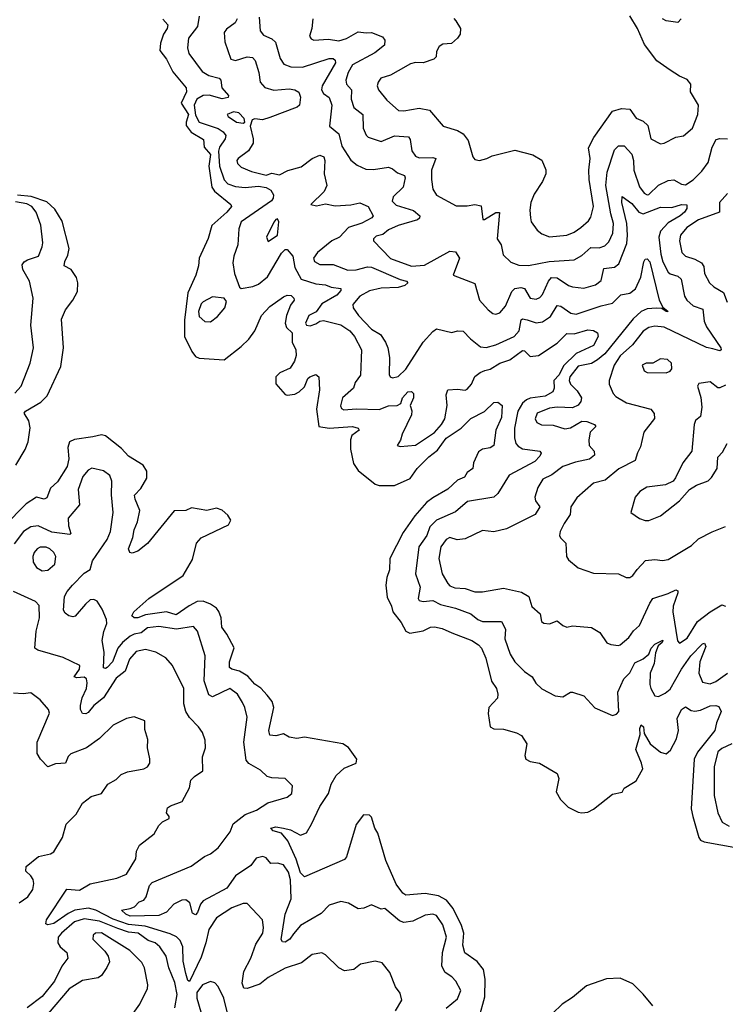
# Model space of a CAD drawing. Extents: x 1268547 to 1425625, y 515768 to 616754.
# Tile 267 of 507: x 1386647 to 1390334, y 530674 to 535821. Entities that reach past the tile are written whole.
import ezdxf

# ---------------------------------------------------------------- set-up
doc = ezdxf.new("R2010")
doc.units = 0

msp = doc.modelspace()

# ---------------------------------------------------------------- linework, layer by layer
at = {"layer": '0CON10XD'}
for points in [[(1387395, 535823.3), (1387420.6, 535795), (1387417.5, 535775), (1387398.5, 535745), (1387382.2, 535697.8), (1387379.5, 535660.5), (1387413.8, 535615), (1387448.2, 535548.2), (1387517.3, 535465), (1387518.8, 535445), (1387491.7, 535385), (1387528.6, 535325), (1387516.8, 535285), (1387517.6, 535267.6), (1387542.5, 535232.5), (1387607.5, 535195), (1387611.8, 535155), (1387645, 535116.4), (1387635.8, 535055), (1387651.9, 534945), (1387664.9, 534924.9), (1387750.6, 534855), (1387753.3, 534845), (1387728.7, 534815), (1387651.3, 534745), (1387632.1, 534677.9), (1387585.3, 534575), (1387582, 534535), (1387566.8, 534485), (1387526.4, 534393.6), (1387508.9, 534251.1), (1387509.1, 534165), (1387546.2, 534086.2), (1387565, 534060), (1387585, 534051.4), (1387715, 534043.8), (1387805, 534112.2), (1387845, 534150.6), (1387876.5, 534195), (1387910, 534275), (1387955, 534321.1), (1388025, 534371.9), (1388045, 534380.8), (1388065, 534379.4), (1388080, 534365), (1388081.9, 534355), (1388061.9, 534328.1), (1388041.2, 534275), (1388033.6, 534235), (1388041.6, 534211.6), (1388070.1, 534185), (1388070, 534135), (1388090.5, 534095), (1388091.6, 534065), (1388083.5, 534036.5), (1388060, 534000), (1388006.7, 533975), (1387985, 533953.3), (1387985, 533917.5), (1388035, 533862.5), (1388045, 533857.5), (1388085, 533863.3), (1388107.5, 533875), (1388135, 533902.5), (1388152.5, 533945), (1388162.5, 533955), (1388195, 533966.7), (1388210, 533955), (1388214.1, 533885.9), (1388197.7, 533785), (1388209.5, 533695), (1388265, 533686.1), (1388385.3, 533695.3), (1388415.6, 533685), (1388420.6, 533675), (1388383, 533647), (1388375.2, 533625), (1388375.6, 533575.6), (1388391.8, 533501.8), (1388414.8, 533464.8), (1388505, 533393.1), (1388525, 533385.2), (1388605, 533385.6), (1388687.6, 533422.4), (1388724.3, 533475), (1388784.9, 533535.1), (1388830.1, 533569.9), (1388875, 533634.2), (1388953.8, 533686.2), (1389005, 533735.5), (1389075, 533773.6), (1389125, 533820.3), (1389145, 533821.6), (1389167.3, 533805), (1389165, 533741.9), (1389134.2, 533675), (1389124.4, 533595), (1389105, 533583.8), (1389064.6, 533575.4), (1389045, 533562), (1389018, 533505), (1389014, 533475), (1388985.3, 533454.7), (1388970.6, 533429.4), (1388935, 533413.3), (1388885, 533367.6), (1388805, 533321.9), (1388773.2, 533296.8), (1388712.5, 533227.5), (1388650.1, 533139.9), (1388581.2, 533005), (1388579.4, 532945), (1388565.6, 532905), (1388560.6, 532865), (1388567.1, 532802.9), (1388590, 532755), (1388596.5, 532725), (1388640.4, 532670.4), (1388664.7, 532624.7), (1388685, 532613.3), (1388755, 532626.8), (1388794.4, 532645.6), (1388815, 532646.5), (1388855, 532638.7), (1388904.3, 532615.7), (1389008.9, 532575), (1389045, 532553.8), (1389060.3, 532535), (1389083.2, 532483.2), (1389112.4, 532362.4), (1389137.8, 532325), (1389145.6, 532295), (1389143.3, 532275), (1389097.8, 532225), (1389095.5, 532194.5), (1389104.6, 532124.6), (1389125, 532114.4), (1389175, 532111.5), (1389243.6, 532093.6), (1389268.9, 532078.9), (1389296.2, 532035), (1389285.8, 531975), (1389292, 531955), (1389313.8, 531943.8), (1389363.6, 531933.6), (1389455, 531881.2), (1389464.2, 531855), (1389450.8, 531785), (1389473.3, 531745), (1389512.5, 531705), (1389565, 531678.8), (1389585, 531674), (1389615, 531678.8), (1389645, 531694), (1389745, 531772), (1389795, 531782.5), (1389806.1, 531803.9), (1389855, 531832.5), (1389868, 531842), (1389902.2, 531905), (1389896.5, 531935), (1389865.6, 532005), (1389888.2, 532085), (1389886.9, 532115), (1389895, 532134.4), (1389906.5, 532125), (1389909.8, 532089.8), (1389941.8, 532035), (1389995, 531991.2), (1390025, 531983.4), (1390047.9, 532002.1), (1390078.1, 532061.9), (1390089, 532105), (1390082, 532168), (1390105, 532215.6), (1390125, 532228.1), (1390155, 532208.9), (1390175, 532205.4), (1390205, 532211.8), (1390255, 532233.9), (1390285, 532236.1), (1390300.3, 532230.3), (1390311.4, 532205), (1390287.1, 532145), (1390278.4, 532105), (1390188.1, 531991.9), (1390171.1, 531955), (1390155.7, 531695.7), (1390164.7, 531655), (1390194.7, 531545), (1390205, 531532), (1390223.8, 531523.8), (1390485, 531475.2)], [(1387585, 535840), (1387576.2, 535785), (1387529.7, 535725), (1387523.8, 535675), (1387530.5, 535645), (1387600.8, 535550.8), (1387635, 535528.7), (1387690, 535515), (1387698.3, 535505), (1387703.4, 535465), (1387738.1, 535425), (1387735.9, 535414.1), (1387705, 535407.8), (1387637.5, 535427.5), (1387605, 535424.8), (1387572.4, 535405), (1387558.8, 535375), (1387565, 535322.7), (1387585, 535285.7), (1387685, 535252.3), (1387710.3, 535235), (1387724.1, 535215), (1387721.5, 535198.5), (1387691.2, 535155), (1387685.2, 535134.8), (1387691, 535055), (1387715, 534983.8), (1387733.9, 534963.9), (1387775, 534949.2), (1387824.5, 534944.5), (1387895, 534951), (1387935, 534943.2), (1387959.9, 534929.9), (1387973.1, 534905), (1387972.2, 534887.8), (1387963.5, 534875), (1387803.8, 534765), (1387791.9, 534728.1), (1387787.3, 534645), (1387765.7, 534585), (1387760.1, 534550.1), (1387769.7, 534495), (1387795, 534423.3), (1387805, 534416.2), (1387865, 534426.2), (1387895, 534438.7), (1387942.5, 534477.5), (1388015, 534601.3), (1388035, 534620.5), (1388045, 534620.6), (1388073.8, 534585), (1388084.4, 534525), (1388118.1, 534465), (1388195, 534440), (1388245, 534435.2), (1388275, 534423.3), (1388325.7, 534415.7), (1388325.3, 534405), (1388305, 534381.2), (1388226.4, 534335), (1388196.4, 534293.6), (1388157.1, 534275), (1388140, 534235), (1388145, 534224.3), (1388165, 534221.5), (1388195, 534230.9), (1388215, 534245.7), (1388235, 534248.5), (1388325, 534226.8), (1388371.3, 534195), (1388396.7, 534165), (1388433.2, 534095), (1388427.4, 533962.6), (1388400.5, 533925), (1388391.4, 533895), (1388334.4, 533845), (1388323.2, 533803.2), (1388328.3, 533788.3), (1388340.8, 533780.8), (1388405, 533786.3), (1388525, 533783.1), (1388575, 533802.5), (1388620, 533805), (1388638.8, 533815), (1388647.5, 533845), (1388675, 533875.4), (1388695, 533878.1), (1388705, 533866.2), (1388704.5, 533845), (1388688, 533805), (1388696, 533776), (1388694.2, 533755), (1388645.7, 533655), (1388637.7, 533622.3), (1388620, 533595), (1388635, 533590), (1388715, 533597.1), (1388815, 533663.8), (1388851.3, 533705), (1388867.8, 533735), (1388881.2, 533805), (1388875, 533860), (1388884.5, 533885.5), (1388935, 533890), (1388975, 533884.5), (1388985, 533888.9), (1389007.3, 533915), (1389025, 533955.6), (1389052.5, 533977.5), (1389077.3, 533987.3), (1389105, 533994.7), (1389155, 534025.7), (1389207.7, 534042.3), (1389275, 534091.3), (1389285, 534089.5), (1389315, 534060), (1389357.8, 534065), (1389455, 534130.4), (1389505, 534180.4), (1389545, 534179.1), (1389615, 534200), (1389645, 534196.4), (1389666.9, 534185), (1389669.6, 534165), (1389645, 534118.5), (1389555, 534076.4), (1389488.8, 534011.2), (1389465.1, 533965), (1389437.8, 533935), (1389440.5, 533895), (1389432.7, 533875), (1389393.2, 533853.2), (1389315, 533842.4), (1389295, 533834.3), (1389275, 533816.2), (1389250.5, 533775), (1389233, 533685), (1389231.6, 533635), (1389239.4, 533605), (1389250.9, 533590.9), (1389275, 533578.1), (1389365.4, 533565.4), (1389372.2, 533555), (1389365, 533540), (1389338.3, 533511.7), (1389205, 533440.4), (1389145, 533344.4), (1389125, 533325.6), (1388987, 533303), (1388925, 533248.7), (1388825, 533205.3), (1388789.5, 533170.5), (1388773.7, 533125), (1388732.5, 533065), (1388715.7, 532925), (1388738.8, 532855), (1388730, 532795), (1388734.2, 532785), (1388755, 532780), (1388805, 532784.5), (1388845, 532763.1), (1388925, 532744.1), (1389004.4, 532714.4), (1389041.2, 532685), (1389065, 532675.5), (1389164.4, 532674.4), (1389184.6, 532635), (1389181.9, 532585), (1389209.1, 532505), (1389234.5, 532465), (1389285, 532414.2), (1389325, 532385.7), (1389343.4, 532353.4), (1389375, 532323.5), (1389445, 532287.1), (1389485, 532282), (1389524.4, 532305.6), (1389535, 532305.8), (1389595, 532286), (1389652.8, 532222.8), (1389745, 532183.3), (1389765, 532191.2), (1389777.5, 532205), (1389773.1, 532305), (1389804.1, 532375), (1389834.2, 532405.8), (1389861.8, 532458.2), (1389905, 532480.3), (1389933.5, 532505), (1389947.2, 532535), (1389965, 532556.1), (1390006.6, 532576.6), (1390004, 532565), (1389982.3, 532547.7), (1389968.7, 532511.3), (1389961.9, 532455), (1389941.1, 532405), (1389940, 532345), (1389944.1, 532324.1), (1389966.2, 532286.2), (1389985, 532283.3), (1390020.1, 532299.9), (1390045, 532320.9), (1390104.4, 532425.6), (1390153.7, 532496.3), (1390215, 532558.9), (1390225, 532562.4), (1390232, 532545), (1390201, 532465), (1390196.2, 532405), (1390215, 532357.3), (1390255, 532349), (1390285, 532360.7), (1390345, 532404.7)], [(1387782.7, 535825), (1387773.5, 535805), (1387728.3, 535771.7), (1387716, 535754)], [(1387898.6, 535835), (1387903.7, 535763.7), (1387921.2, 535741.2), (1387965, 535720.8), (1387984.2, 535704.2), (1388007.7, 535617.7), (1388028, 535588), (1388064, 535574), (1388125, 535573.3), (1388265, 535618.8), (1388285, 535618), (1388295, 535609.2), (1388296.8, 535595), (1388228.1, 535475), (1388224.8, 535454.8), (1388235, 535435.5), (1388265, 535413.8), (1388277.9, 535375), (1388265.6, 535265), (1388315.3, 535225), (1388330.2, 535160.2), (1388377.7, 535087.7), (1388410.8, 535060.8), (1388455, 535040.5), (1388495, 535038.8), (1388575, 535049.6), (1388595, 535042.2), (1388621.1, 535021.1), (1388657.3, 535007.3), (1388660.9, 534995), (1388650.8, 534945), (1388598.9, 534895), (1388592.6, 534872.6), (1388615, 534852.3), (1388705, 534823.6), (1388737.8, 534795), (1388736.1, 534783.9), (1388725.8, 534774.2), (1388624.2, 534745.8), (1388575, 534722.2), (1388545, 534698.4), (1388510.5, 534689.5), (1388495.7, 534675), (1388495.7, 534665), (1388585, 534572.5), (1388695, 534533.5), (1388761.8, 534538.2), (1388895, 534611.4), (1388925, 534608.1), (1388945.6, 534575), (1388911.2, 534485), (1389025, 534441.4), (1389050, 534355), (1389095, 534304), (1389120, 534285), (1389135, 534281.4), (1389155, 534289.2), (1389185, 534324.4), (1389219.3, 534400.7), (1389233.5, 534416.5), (1389265, 534421.6), (1389285, 534416.2), (1389314.4, 534365), (1389345, 534360.4), (1389365, 534369.6), (1389379.1, 534385), (1389409.5, 534455), (1389426.1, 534473.9), (1389455, 534470.9), (1389515, 534431.3), (1389535, 534424.6), (1389595, 534417.5), (1389655, 534434.5), (1389685, 534457.5), (1389699.7, 534520.3), (1389755, 534528), (1389778, 534545), (1389819.4, 534650.6), (1389823.2, 534695), (1389818.8, 534755), (1389793, 534865), (1389795, 534896.7), (1389845, 534860.2), (1389881.3, 534815), (1389905, 534806.2), (1389995, 534840.8), (1390055, 534838.8), (1390105.4, 534855.4), (1390132.7, 534852.7), (1390132.3, 534835), (1390120.7, 534815), (1390098, 534795), (1390035, 534758.5), (1389994.8, 534715.2), (1389986.5, 534685), (1389996.3, 534595), (1390007.8, 534555), (1390035, 534500.5), (1390045, 534492.2), (1390085, 534481.2), (1390103.2, 534465), (1390120, 534375), (1390132.7, 534355), (1390165.2, 534325.2), (1390217.1, 534307.1), (1390223.2, 534245), (1390236.3, 534215), (1390310.5, 534105), (1390312.5, 534095), (1390305, 534090), (1390268.9, 534101.1), (1390235, 534107.9), (1390015, 534213.3), (1389965, 534218.7), (1389935, 534211.3), (1389905, 534192.3), (1389848.1, 534121.9), (1389785, 534064.1), (1389752.4, 534015), (1389727.5, 533935), (1389727.8, 533915), (1389747.2, 533867.2), (1389761.7, 533851.7), (1389818.1, 533818.1), (1389945, 533785.6), (1389962, 533762), (1389963.6, 533736.4), (1389908.1, 533665), (1389891.3, 533588.7), (1389875, 533557.5), (1389863.5, 533516.5), (1389776.9, 533473.1), (1389706.4, 533413.6), (1389645, 533398.2), (1389558.5, 533321.5)], [(1388178, 535825), (1388174.3, 535775), (1388161.4, 535735), (1388170.5, 535720.5), (1388184.6, 535714.6), (1388260.6, 535719.4), (1388315, 535710.3), (1388355, 535723.3), (1388415, 535757.1), (1388457.4, 535752.6), (1388485, 535753.6), (1388542.2, 535732.2), (1388555.7, 535715), (1388552.6, 535687.4), (1388502.2, 535647.8), (1388385.9, 535585), (1388362.6, 535545), (1388351.9, 535505), (1388355.4, 535485), (1388380, 535455), (1388378.4, 535405), (1388392.4, 535362.4), (1388440.9, 535325), (1388441.8, 535255), (1388457.4, 535217.4), (1388467.5, 535207.5), (1388535, 535183.9), (1388605, 535214.7), (1388679.4, 535209.4), (1388687.9, 535195), (1388695.8, 535135), (1388715, 535108), (1388735, 535098.6), (1388805, 535100.2), (1388821.9, 535095), (1388798.4, 535035), (1388798.7, 534985), (1388805.4, 534935), (1388825, 534903.5), (1388928, 534848), (1388985, 534847.6), (1389025, 534855.4), (1389057.6, 534847.6), (1389066.4, 534776.4), (1389075, 534776), (1389135, 534812.9), (1389153.9, 534813.9), (1389141.1, 534675), (1389162.9, 534645), (1389172.4, 534592.4), (1389213.9, 534553.9), (1389255, 534537.9), (1389306.1, 534536.1), (1389412.7, 534557.3), (1389545, 534566.2), (1389585, 534588.2), (1389630.4, 534629.6), (1389675, 534627.7), (1389705, 534638.5), (1389725, 534660), (1389745.5, 534704.5), (1389750.4, 534755), (1389735.5, 534805.5), (1389709.7, 534955), (1389717.3, 535025), (1389755, 535140.8), (1389775, 535162.5), (1389805, 535162.2), (1389845, 535118.5), (1389854.3, 535084.3), (1389855.6, 535035), (1389885, 534947.8), (1389910, 534915), (1389925, 534905.5), (1389935, 534906.7), (1389984.3, 534955.7), (1390035, 534980.4), (1390065, 534984), (1390105, 534961.5), (1390125, 534958.7), (1390165.8, 534984.2), (1390211, 535029), (1390244.2, 535075), (1390265.2, 535154.8), (1390285.5, 535194.5), (1390305, 535200), (1390345, 535198.1)], [(1388915, 535828), (1388926.2, 535815), (1388950.8, 535775), (1388949.4, 535745), (1388935, 535724), (1388902.7, 535697.3), (1388857.3, 535692.7), (1388839.1, 535680.9), (1388824.2, 535655.8), (1388823, 535627), (1388811.2, 535615), (1388755, 535595.5), (1388715, 535596.8), (1388689.9, 535590.1), (1388624.1, 535554.1), (1388585, 535530.4), (1388533.8, 535516.2), (1388520, 535495), (1388515.6, 535475), (1388522.2, 535455), (1388565, 535401.1), (1388626.4, 535346.4), (1388654.5, 535344.5), (1388735, 535358.8), (1388787.5, 535347.5), (1388860, 535265), (1388935, 535241.5), (1388964.3, 535225), (1388989.8, 535189.8), (1389014.2, 535104.2), (1389025, 535090), (1389050, 535085), (1389087.5, 535095), (1389115, 535110), (1389235, 535140), (1389327.5, 535115), (1389375, 535086.7), (1389395.7, 535035.7), (1389395.6, 535015), (1389377.9, 534975), (1389335, 534908.5), (1389318.2, 534865), (1389312.1, 534825), (1389315.5, 534785), (1389320, 534765), (1389350.1, 534720.1), (1389375, 534700.9), (1389415, 534686.4)], [(1389415, 534686.4), (1389505, 534694.6), (1389545, 534711.3), (1389579.5, 534735), (1389619.9, 534770.1), (1389631.7, 534788.3), (1389645.3, 534845), (1389622.9, 534985), (1389620.7, 535035), (1389628.5, 535095), (1389619.1, 535150.9), (1389646.5, 535205), (1389745, 535342.5), (1389792.3, 535357.7), (1389835, 535353.3), (1389867.3, 535307.3), (1389905, 535291.5), (1389928.3, 535268.3), (1389945, 535198), (1389995, 535172.9), (1390015, 535175.8), (1390075, 535206.9), (1390115, 535214.3), (1390163.1, 535255), (1390190, 535325), (1390193.7, 535373.7), (1390152, 535445), (1390152.9, 535485), (1390135, 535509.2), (1390095, 535525.7), (1390045, 535557.1), (1389976.8, 535606.8), (1389910.8, 535690.8), (1389875.5, 535775), (1389835, 535840.9)], [(1390103.8, 535825), (1390085, 535806.7), (1390025, 535816), (1390005, 535825.8)], [(1387716, 535754), (1387719.1, 535705), (1387750, 535615), (1387775, 535607.7), (1387835, 535627.6), (1387863.1, 535623.1), (1387877.1, 535607.1), (1387897.3, 535545), (1387903.5, 535495), (1387927.3, 535467.3), (1387975, 535452.9), (1388055, 535460), (1388084.5, 535454.5), (1388105, 535442), (1388114.2, 535415.8), (1388109.2, 535375), (1388096.5, 535363.5), (1387955, 535309.4), (1387915, 535298.6), (1387875, 535303.6), (1387862.7, 535297.3), (1387852, 535265), (1387867.8, 535197.8), (1387867.5, 535175), (1387842.5, 535135), (1387788.6, 535095), (1387782.2, 535085), (1387785, 535070), (1387805, 535051.1), (1387858.1, 535028.1), (1387935, 535008.2), (1387965, 535018.5), (1388005, 535009.6), (1388047.6, 535032.4), (1388117.2, 535052.8), (1388175.6, 535095.6), (1388215, 535113.3), (1388236.7, 535105), (1388242.1, 535085), (1388237.2, 535015), (1388251.5, 534955), (1388237.7, 534922.3), (1388167.5, 534855), (1388197.5, 534847.5), (1388245, 534858.8), (1388295, 534847.8), (1388377.2, 534852.8), (1388425, 534864.3), (1388467.5, 534845), (1388494.5, 534795), (1388487.8, 534785), (1388435, 534757.4), (1388365.4, 534734.6), (1388317.3, 534685), (1388277.9, 534665), (1388202.5, 534605), (1388182.7, 534575), (1388187, 534557), (1388215, 534542.1), (1388285, 534542), (1388362.2, 534512.2), (1388405, 534513.8), (1388465, 534529), (1388485, 534527.4), (1388635, 534462.8), (1388668.1, 534455), (1388674.4, 534445), (1388658.9, 534431.1), (1388625, 534421.6), (1388535, 534418.3), (1388475, 534403), (1388423.8, 534375), (1388387.2, 534332.8), (1388390, 534315), (1388416.8, 534275), (1388485, 534202.9), (1388532.7, 534175), (1388558, 534135), (1388570.7, 534105), (1388579.6, 534055), (1388576.8, 533966.8), (1388583.3, 533953.3), (1388595, 533948.6), (1388625, 533955.5), (1388665.2, 533994.8), (1388755, 534134.6), (1388805, 534191.1), (1388825, 534205.6), (1388905, 534185.6), (1388935, 534194.2), (1388965, 534193.3), (1389003.3, 534153.3), (1389055, 534111.8), (1389085, 534107.3), (1389135, 534120.8), (1389231.2, 534165), (1389256.1, 534195), (1389267.8, 534252.2), (1389275, 534257.8), (1389298.7, 534251.3), (1389345, 534236.4), (1389378.3, 534241.7), (1389420.4, 534269.6), (1389455, 534327.5), (1389475, 534323.2), (1389527.5, 534287.5), (1389555, 534282.6), (1389685, 534325.3), (1389745, 534338.7), (1389787.3, 534382.7), (1389835, 534390.7), (1389865.4, 534415), (1389892.8, 534475), (1389907.9, 534555), (1389915, 534568.6), (1389925, 534571.1), (1389939.5, 534555), (1389987.5, 534355), (1390008, 534318), (1390035.8, 534295), (1390024, 534295), (1390002, 534312), (1389974, 534314), (1389925, 534309.6), (1389895, 534296.2), (1389853, 534257), (1389704.9, 534075.1), (1389666.3, 534043.7), (1389635, 534023.2), (1389565, 534010), (1389522.2, 533955), (1389518.6, 533935), (1389525, 533916.5), (1389560.1, 533880.1), (1389582.9, 533845), (1389579.1, 533825), (1389565, 533805.7), (1389535, 533792.9), (1389456.2, 533796.2), (1389415, 533790.3), (1389350.6, 533765), (1389340.5, 533735), (1389349.2, 533715), (1389373.4, 533703.4), (1389435, 533700.8), (1389495, 533682.9), (1389525, 533687.5), (1389585, 533722.7), (1389610.2, 533720.2), (1389651.2, 533705), (1389658, 533695), (1389628.5, 533665), (1389620.7, 533625), (1389623.1, 533595), (1389648, 533565), (1389650.4, 533545), (1389625, 533524.1), (1389551.7, 533508.3), (1389484.8, 533485.2), (1389427.8, 533442.2), (1389380.3, 533419.7), (1389354.5, 533375), (1389339.1, 533325), (1389341.9, 533305), (1389364, 533275), (1389340.6, 533235), (1389305, 533216.4), (1389191.1, 533158.9), (1389125, 533144.4), (1389065, 533151.5), (1388975, 533107.5), (1388932.3, 533102.3), (1388895, 533113.5), (1388875, 533103.8), (1388846.8, 533065), (1388837.5, 533005), (1388854, 532925), (1388884.2, 532874.2), (1388895, 532862.1), (1388920.5, 532850.5), (1388975, 532846.7), (1389025, 532829.7), (1389065, 532830.8), (1389175, 532850), (1389269.1, 532829.1), (1389306.5, 532805), (1389323.2, 532753.2), (1389366.2, 532715), (1389374.2, 532675), (1389385, 532666), (1389415, 532662.5), (1389455, 532678), (1389485, 532653.8), (1389505, 532645.8), (1389535, 532653.1), (1389635, 532644), (1389678, 532618), (1389715, 532564), (1389736.1, 532553.9), (1389775, 532550), (1389785, 532552.5), (1389829.1, 532590.9), (1389853.8, 532626.2), (1389885, 532654), (1389938.8, 532771.2), (1389955, 532794.5), (1390035, 532820.8), (1390075, 532841.1), (1390085, 532836), (1390085.5, 532825), (1390061.5, 532755), (1390059.3, 532725), (1390083.3, 532573.3), (1390095, 532561.4), (1390135, 532587.8), (1390189.2, 532675), (1390255, 532726.2), (1390315, 532761.8), (1390335.3, 532755.3)], [(1387815, 535281.1), (1387824.2, 535285.8), (1387820.9, 535305), (1387791.8, 535335), (1387765, 535340), (1387732, 535325), (1387735.7, 535315), (1387780.6, 535285), (1387815, 535281.1)], [(1386627, 533493), (1386675.9, 533574.1), (1386691, 533615), (1386702.7, 533687.3), (1386694.8, 533724.8), (1386670, 533765), (1386677.8, 533775), (1386757.7, 533822.3), (1386790, 533855), (1386862, 534008), (1386876.9, 534105), (1386865.6, 534255), (1386886.2, 534305), (1386925.2, 534354.8), (1386949.8, 534400.2), (1386951.2, 534445), (1386944.2, 534474.2), (1386916, 534516), (1386878.8, 534535), (1386883.6, 534556.4), (1386899, 534591), (1386905.4, 534625.4), (1386868.7, 534768.7), (1386831.1, 534831.1), (1386789, 534869), (1386706.6, 534896.6), (1386635, 534903.2)], [(1390345, 534912.9), (1390303.4, 534865), (1390302.7, 534815), (1390194.4, 534775.6), (1390132.7, 534735), (1390099.6, 534695), (1390094.7, 534665), (1390106.4, 534605), (1390125.3, 534585.3), (1390175, 534569.7), (1390209.4, 534549.4), (1390220.8, 534530.8), (1390224.7, 534494.7), (1390250.9, 534445), (1390274.2, 534424.2), (1390325, 534394.5), (1390344.1, 534345)], [(1386621.1, 533868.9), (1386655, 533905.5), (1386702.7, 534025), (1386719.7, 534105), (1386705.7, 534225), (1386717.3, 534365), (1386698.6, 534455), (1386664.3, 534515), (1386660.5, 534539.5), (1386671.2, 534555), (1386688, 534565), (1386745.7, 534585), (1386765, 534633.3), (1386767.5, 534655), (1386757.6, 534747.6), (1386733.3, 534815), (1386710.8, 534845), (1386685, 534858.3), (1386625, 534868.5)], [(1387945, 534662.5), (1387994, 534695), (1388001.4, 534765), (1387995, 534780), (1387985, 534777.1), (1387975, 534762), (1387936.7, 534685), (1387945, 534662.5)], [(1387645, 534241.1), (1387681.2, 534268.8), (1387718.2, 534315), (1387727.2, 534347.2), (1387715.5, 534365.5), (1387655, 534372.7), (1387605, 534346.7), (1387595.8, 534335), (1387581.6, 534295), (1387585, 534269.4), (1387615, 534242.8), (1387645, 534241.1)], [(1390025, 533974.4), (1390045.8, 533984.2), (1390053.9, 533996.1), (1390052, 534025), (1390032.5, 534045), (1389995, 534048.1), (1389955, 534025.8), (1389920, 534025), (1389898.8, 534015), (1389910, 533985), (1389925, 533976.2), (1390025, 533974.4)], [(1390335, 533910.6), (1390305, 533895.8), (1390295, 533897.1), (1390255, 533927.5), (1390195, 533920), (1390189.2, 533905), (1390205.5, 533845.5), (1390211.5, 533795), (1390203.6, 533746.4), (1390178.9, 533725), (1390170.6, 533705), (1390159.6, 533565), (1390112.1, 533505), (1390074.1, 533425.9), (1390060.7, 533409.3), (1390021.1, 533388.9), (1389923, 533377), (1389887.1, 533355), (1389862.9, 533325), (1389840, 533245), (1389885, 533214), (1389915, 533202.9), (1389935, 533203.5), (1389995, 533226.9), (1390093.8, 533306.2), (1390146.7, 533365), (1390182.6, 533387.4), (1390245, 533410.4), (1390261.4, 533428.6), (1390291.8, 533475), (1390295.5, 533534.5), (1390319.2, 533560.8), (1390343.1, 533605)], [(1389047.6, 530605), (1389077.2, 530712.8), (1389078.6, 530805), (1389070.3, 530855), (1389036.8, 530896.8), (1388973.3, 530943.3), (1388962.8, 530982.8), (1388968, 531045), (1388956, 531086), (1388911.2, 531175), (1388877.9, 531217.9), (1388835, 531241.5), (1388765, 531253.5), (1388664.8, 531244.8), (1388648.2, 531255), (1388615, 531301.8), (1388560.4, 531425), (1388518.2, 531568.2), (1388502.3, 531595), (1388485, 531652.5), (1388475, 531661.9), (1388444.2, 531665), (1388405, 531613.3), (1388355, 531445.5), (1388345, 531430.7), (1388135, 531340.9), (1388115, 531361.8), (1388092.6, 531432.6), (1388048.4, 531528.4), (1388015, 531568.5), (1387970.9, 531580.9), (1387960, 531595), (1387985, 531601.1), (1388026, 531595), (1388062.2, 531585), (1388115, 531558.5), (1388145, 531570), (1388172.5, 531615), (1388215, 531707.5), (1388260.4, 531775), (1388274, 531825), (1388300.4, 531869.6), (1388341.7, 531908.3), (1388405, 531933.8), (1388408.2, 531955), (1388365, 532016.4), (1388335, 532035.9), (1388135, 532070.3), (1388095, 532064), (1388055, 532070.8), (1388025, 532086.9), (1387985, 532077.7), (1387955, 532081.1), (1387948.5, 532105), (1387974.3, 532225), (1387966.6, 532256.6), (1387940.3, 532290.3), (1387906.7, 532326.7), (1387875, 532348), (1387839.2, 532389.2), (1387795.2, 532415.2), (1387755.3, 532425.3), (1387744.1, 532434.1), (1387742.8, 532465), (1387767, 532537), (1387729.4, 532609.4), (1387703.6, 532645), (1387699.5, 532695), (1387687.2, 532727.2), (1387675, 532744.7), (1387645, 532765.3), (1387605, 532781.3), (1387575, 532779.4), (1387532.3, 532757.7), (1387465, 532709.6), (1387415, 532726.3), (1387305, 532709.8), (1387264.1, 532694.1), (1387245, 532694), (1387233.4, 532705), (1387242.9, 532725), (1387321.2, 532795), (1387501.1, 532915), (1387550.5, 532999.5), (1387571.6, 533085), (1387595, 533112.6), (1387738.9, 533181.1), (1387749.8, 533205), (1387735, 533231.3), (1387705, 533257.3), (1387675, 533268), (1387625, 533256), (1387545, 533269.2), (1387515, 533255.8), (1387455, 533252.9), (1387315, 533083.5), (1387265, 533042.5), (1387235, 533032), (1387223.3, 533035), (1387216.2, 533055), (1387238.1, 533115), (1387245.4, 533155), (1387263.5, 533196.5), (1387275.3, 533255), (1387250, 533315), (1387247.9, 533335), (1387280.2, 533369.8), (1387311.4, 533425), (1387311.8, 533461.8), (1387292.4, 533492.4), (1387215, 533540), (1387179, 533579), (1387095.2, 533645.2), (1387075, 533650.3), (1387029.2, 533640.8), (1386932.8, 533627.2), (1386908.2, 533615), (1386898.7, 533585), (1386903.4, 533525), (1386895.3, 533485.3), (1386845, 533405.6), (1386807.5, 533372.5), (1386789.1, 533320.9), (1386775, 533313.8), (1386735, 533325.3), (1386680.6, 533289.4), (1386566.9, 533173.1)], [(1388875, 530653.8), (1388935, 530702), (1388952, 530745), (1388925.8, 530795), (1388905, 530818), (1388870.5, 530840.5), (1388852.5, 530872.5), (1388856.1, 530945), (1388877.5, 531025), (1388858.5, 531088.5), (1388825, 531137.5), (1388805, 531145.4), (1388765, 531139.1), (1388701.3, 531108.7), (1388655, 531100.9), (1388630.9, 531110.9), (1388555, 531173.8), (1388535, 531171.2), (1388485, 531194.4), (1388445, 531175.5), (1388415, 531172.7), (1388365, 531202.5), (1388325, 531210.8), (1388265, 531191.4), (1388222.2, 531147.8), (1388115, 531085.4), (1388078.2, 531041.8), (1388058.8, 531015), (1388035, 530998.5), (1388019.7, 530999.7), (1388013.1, 531013.1), (1388034.9, 531145.1), (1388065.4, 531224.6), (1388061.3, 531325), (1388051.6, 531365), (1388025, 531402.2), (1387995, 531412.4), (1387959.2, 531409.2), (1387935, 531439.5), (1387917.2, 531447.2), (1387882.5, 531437.5), (1387855, 531398.6), (1387775, 531345.6), (1387728.8, 531281.2), (1387606.3, 531215), (1387592.1, 531197.9), (1387576.7, 531153.3), (1387565, 531141.8), (1387550.2, 531150.2), (1387535.4, 531205), (1387515, 531219.3), (1387495, 531218.2), (1387452.4, 531197.6), (1387414.3, 531155), (1387375, 531138.6), (1387225, 531134.2), (1387202.1, 531145), (1387180, 531165), (1387225, 531174.6), (1387247, 531183), (1387271.2, 531208.8), (1387295, 531217.8), (1387307.2, 531235), (1387326, 531295), (1387339.5, 531310.5), (1387543.3, 531396.7), (1387613.5, 531446.5), (1387645, 531459.6), (1387685, 531491.8), (1387746.8, 531575), (1387762.9, 531617.1), (1387825, 531666.5), (1387885, 531688.9), (1387942.9, 531727.1), (1388045, 531757.1), (1388068.6, 531775), (1388072, 531815), (1388035, 531853.8), (1387965, 531856.9), (1387940, 531865), (1387905, 531897.1), (1387845, 531932.9), (1387830.9, 531950.9), (1387817.8, 532045), (1387836.1, 532175), (1387824.4, 532225), (1387811.1, 532251.1), (1387784.5, 532295), (1387745, 532324.5), (1387655, 532280.3), (1387635, 532290.8), (1387611.5, 532365), (1387616.7, 532495), (1387575.5, 532625), (1387555, 532648.1), (1387465.8, 532634.2), (1387375, 532649.7), (1387315, 532642.1), (1387281.2, 532615), (1387245, 532609.2), (1387225, 532598.1), (1387185.2, 532565), (1387159.7, 532535), (1387131.9, 532465), (1387105, 532434.6), (1387095, 532428.5), (1387085, 532432), (1387088.5, 532515), (1387078.9, 532575), (1387086.8, 532623.2), (1387102, 532665), (1387101.2, 532685), (1387079, 532739), (1387051.2, 532781.2), (1387035, 532789.6), (1387015, 532787.5), (1386990.9, 532765), (1386937.2, 532702.8), (1386925, 532699.2), (1386904, 532704), (1386885, 532718), (1386876.5, 532735), (1386881.1, 532805), (1386895, 532832.5), (1386924, 532865), (1386985, 532928.5), (1387015, 532946.7), (1387027.9, 532992.1), (1387105, 533104.4), (1387121.4, 533145), (1387135.3, 533245), (1387127.3, 533337.3), (1387128.7, 533408.7), (1387118.1, 533438.1), (1387085, 533462), (1387025, 533476.8), (1387005, 533466.1), (1386976.6, 533433.4), (1386953.5, 533365), (1386960, 533285), (1386900.6, 533215), (1386902.6, 533175), (1386914.2, 533135), (1386910, 533130), (1386815, 533142.3), (1386744.3, 533174.3), (1386705, 533170.3), (1386666.8, 533145), (1386619.2, 533080.8)], [(1389558.5, 533321.5), (1389526.9, 533275), (1389523.8, 533235), (1389492.3, 533187.7), (1389471.5, 533145), (1389468.1, 533125), (1389472.4, 533112.4), (1389500, 533085), (1389504.3, 533015), (1389515, 532998), (1389565, 532955.5), (1389645, 532927.1), (1389775, 532924.5), (1389815, 532905.6), (1389835, 532905.6), (1389851.4, 532915), (1389872.7, 532947.3), (1389916.2, 532993.8), (1389965, 533000), (1390005, 532993.1), (1390035, 533000), (1390157.7, 533072.3), (1390193.4, 533106.6), (1390265, 533144.2), (1390335, 533171.2)], [(1386765, 532940), (1386795, 532943.5), (1386831.5, 532975), (1386835.9, 533015), (1386826.5, 533035), (1386804.6, 533055), (1386785, 533063.1), (1386755, 533063.8), (1386739, 533055), (1386723.5, 533035), (1386716.4, 533015), (1386717.1, 532985), (1386735, 532957.3), (1386765, 532940)], [(1388610.2, 530639.8), (1388644.4, 530695), (1388635, 530732.5), (1388611.2, 530765), (1388580.7, 530840.7), (1388541.2, 530891.2), (1388505, 530898.6), (1388427.1, 530882.9), (1388393.8, 530856.2), (1388345, 530848.7), (1388314.4, 530865), (1388245, 530933.1), (1388225, 530942.5), (1388175, 530934.3), (1388119.7, 530890.3), (1388035, 530862.5), (1387945, 530814), (1387901.2, 530778.8), (1387835, 530755.6), (1387818.3, 530758.3), (1387810.4, 530785), (1387818.7, 530845), (1387855.3, 530915), (1387881.8, 530988.2), (1387916.8, 531045), (1387921.5, 531075), (1387915.6, 531115), (1387835, 531201.1), (1387815, 531200), (1387755, 531177.7), (1387675, 531125.8), (1387634.8, 531065.2), (1387619.8, 530995), (1387595, 530920), (1387535, 530793.6), (1387525, 530798.9), (1387515.6, 530835), (1387501.3, 530898.7), (1387499.7, 530975), (1387485, 531006.9), (1387465.8, 531025.8), (1387432.8, 531042.8), (1387302.8, 531082.8), (1387215, 531091.6), (1387135, 531119.6), (1387045, 531166.7), (1387006.7, 531176.7), (1386935, 531165.2), (1386901.1, 531148.9), (1386825, 531096.4), (1386795, 531090), (1386784.4, 531095), (1386788.2, 531115), (1386894.1, 531275.9), (1386959.9, 531270.1), (1387015, 531303.5), (1387155, 531333.3), (1387205, 531354.5), (1387254.5, 531435), (1387256.9, 531475), (1387272.5, 531505), (1387350, 531565), (1387375, 531608.8), (1387392.9, 531627.1), (1387428.8, 531645), (1387428.8, 531655), (1387414, 531675), (1387419.7, 531700.3), (1387435, 531711.9), (1387495.5, 531734.5), (1387534.4, 531805), (1387541.4, 531845), (1387560, 531865), (1387604, 531895), (1387603.2, 531966.8), (1387618.1, 532015), (1387615.6, 532055), (1387601.9, 532095), (1387582.2, 532125), (1387535, 532173.3), (1387515.4, 532205), (1387505.4, 532245), (1387504.6, 532325), (1387446.3, 532445), (1387410, 532485), (1387358.9, 532515), (1387305, 532528.2), (1387255, 532517.3), (1387221.2, 532478.8), (1387198.2, 532415), (1387151.6, 532378.4), (1387084.6, 532275.4), (1387034.2, 532235), (1387005, 532199.1), (1386992.2, 532192.2), (1386975, 532194.4), (1386965.3, 532215), (1386965.8, 532235.8), (1386974.5, 532275.5), (1386996, 532325), (1387000.4, 532355), (1386995.6, 532375.6), (1386985, 532383.2), (1386945, 532380.4), (1386932.5, 532385), (1386958.9, 532425), (1386961.4, 532445), (1386875, 532486.5), (1386741.2, 532525), (1386726.7, 532535), (1386734, 532625), (1386750.5, 532695), (1386748.9, 532758.9), (1386729.8, 532779.8), (1386615, 532831.8)], [(1386645, 531203.6), (1386689.2, 531235), (1386715.6, 531274.4), (1386721.9, 531305), (1386716.9, 531326.9), (1386706.2, 531346.2), (1386680, 531370), (1386681.9, 531395), (1386745, 531446.6), (1386808.9, 531461.1), (1386825, 531470), (1386870.8, 531545), (1386890, 531615), (1386942.2, 531667.8), (1386975.6, 531724.4), (1387020.5, 531759.5), (1387074.1, 531775.9), (1387108, 531825), (1387151.7, 531848.3), (1387177.5, 531875), (1387211.3, 531888.7), (1387295, 531905.5), (1387315, 531915.8), (1387326.9, 531935), (1387327.8, 531957.8), (1387315.8, 532015), (1387317.5, 532057.5), (1387301.2, 532111.2), (1387301.2, 532155), (1387245, 532176.2), (1387205, 532168), (1387135, 532132.9), (1387065, 532062.5), (1386996.7, 532015), (1386915, 531983.8), (1386900.3, 531969.7), (1386886, 531935), (1386861.9, 531931.9), (1386835, 531931.4), (1386795, 531915.8), (1386755.6, 531955), (1386739.4, 531985), (1386738.5, 532045), (1386803.1, 532195), (1386798, 532215), (1386755, 532266.2), (1386705, 532302), (1386665, 532296), (1386615, 532301.2)], [(1390367.5, 532035), (1390315, 532011.8), (1390295, 531992.9), (1390276.1, 531915), (1390275.5, 531765), (1390295.4, 531675), (1390316.7, 531626.7), (1390354.3, 531604.3)], [(1387457.1, 530655), (1387469.8, 530725), (1387457.1, 530787.1), (1387425.7, 530865), (1387413.2, 530925), (1387380, 530975), (1387355, 530994.7), (1387317.8, 531007.8), (1387265.5, 531045), (1387215, 531050.7), (1387159.9, 531069.9), (1387065, 531109.2), (1386985, 531121), (1386934.2, 531105), (1386865.3, 531045), (1386849, 531025), (1386846.1, 530995), (1386858.4, 530975), (1386893.1, 530945), (1386898.8, 530915), (1386867.3, 530872.7), (1386830, 530795), (1386764.1, 530715), (1386686.9, 530655)], [(1387240.4, 530625), (1387274.4, 530675), (1387314.2, 530755.8), (1387317.5, 530775), (1387299.4, 530865), (1387285, 530891.4), (1387223.5, 530955), (1387075, 531047.2), (1387043.1, 531045), (1387031.1, 531035), (1387030, 531015), (1387091.7, 530951.7), (1387110, 530925), (1387115.7, 530895), (1387103.2, 530866.8), (1387075.5, 530824.5), (1387057.3, 530812.7), (1386975, 530797.7), (1386905, 530754.6), (1386795.4, 530625)], [(1387731.6, 530635), (1387713.8, 530705), (1387685, 530766), (1387666.2, 530786.2), (1387645, 530792.5), (1387602.2, 530775), (1387573.3, 530735), (1387573.5, 530705), (1387594.2, 530635)], [(1389954.5, 530665), (1389905, 530726.4), (1389850.7, 530780.7), (1389785, 530810.6), (1389712.3, 530807.7), (1389609.4, 530770.6), (1389535, 530709.1), (1389481.9, 530675), (1389431.2, 530625)]]:
    msp.add_lwpolyline(points, dxfattribs=at)

doc.saveas('drawing.dxf')
